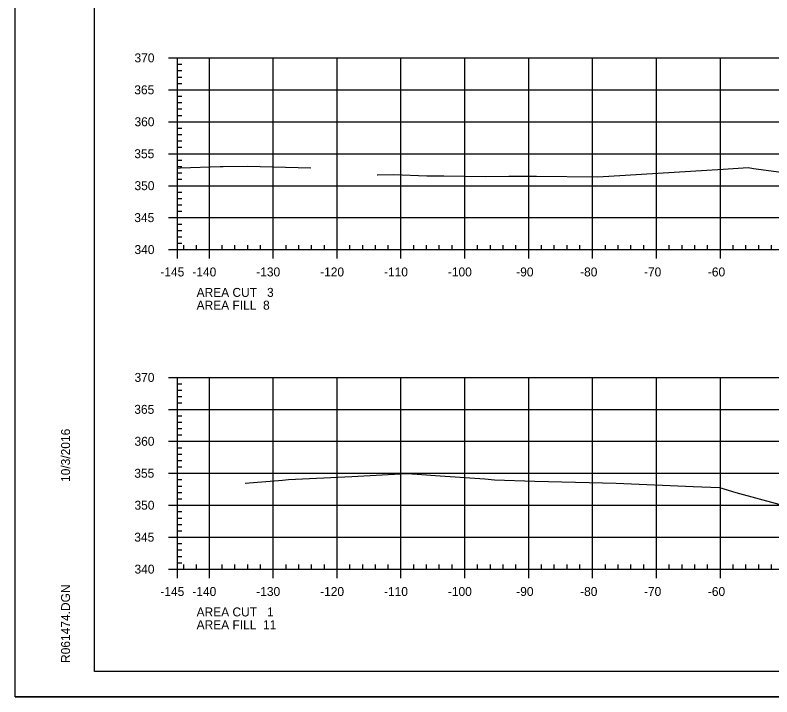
# Model space of a CAD drawing. Extents: x 1359801 to 1362404, y 372415 to 374228.
# Drawn here: x 1361033.3 to 1361151.8, y 373374.6 to 373481.3 of the extents above; entities that cross this region are included whole.
import ezdxf

# ---------------------------------------------------------------- set-up
doc = ezdxf.new("R2010")
doc.units = 0
for name, color, linetype in [('S_DRG_PT_SYM', 7, 'Continuous'), ('S_MAILBOX', 7, 'Continuous'), ('S_PRIMARY_CTL', 7, 'Continuous'), ('S_SHOULDER', 7, 'Continuous'), ('S_UTL_PT_SYM', 7, 'Continuous'), ('S_WATER_UTILITIES', 7, 'Continuous')]:
    doc.layers.add(name, color=color, linetype=linetype)

msp = doc.modelspace()

# ---------------------------------------------------------------- linework, layer by layer
at = {"layer": 'S_DRG_PT_SYM'}
for points in [[(1361058.71, 373457.36), (1361059.18, 373457.39), (1361065.4, 373457.61), (1361065.87, 373457.62), (1361069.69, 373457.63), (1361079.59, 373457.37)], [(1361089.99, 373456.3), (1361090.04, 373456.31), (1361092.58, 373456.37), (1361097.75, 373456.15), (1361100.44, 373456.14), (1361106.95, 373456.04), (1361110.59, 373456.08), (1361114.93, 373456.07), (1361124.45, 373455.96), (1361126.27, 373456.08), (1361144.15, 373457.2), (1361148.08, 373457.43), (1361148.92, 373457.3), (1361153.22, 373456.73)], [(1361069.32, 373408.03), (1361075.15, 373408.54), (1361076.12, 373408.6), (1361085.99, 373409.12), (1361094.57, 373409.58), (1361096.22, 373409.44), (1361099.83, 373409.22), (1361106.82, 373408.74), (1361108.35, 373408.56), (1361114.65, 373408.37), (1361127.38, 373408.05), (1361139.45, 373407.53), (1361143.57, 373407.37), (1361146.14, 373406.61), (1361152.88, 373404.74)]]:
    msp.add_lwpolyline(points, dxfattribs=at)
at = {"layer": 'S_MAILBOX'}
for p, q in [((1361058.71, 373474.6), (1361348.71, 373474.6)), ((1361058.71, 373444.6), (1361058.71, 373474.6)), ((1361058.71, 373474.6), (1361348.71, 373474.6)), ((1361058.71, 373444.6), (1361058.71, 373474.6)), ((1361063.71, 373444.6), (1361063.71, 373474.6)), ((1361063.71, 373444.6), (1361063.71, 373474.6)), ((1361073.71, 373444.6), (1361073.71, 373474.6)), ((1361073.71, 373444.6), (1361073.71, 373474.6)), ((1361083.71, 373444.6), (1361083.71, 373474.6)), ((1361083.71, 373444.6), (1361083.71, 373474.6)), ((1361093.71, 373444.6), (1361093.71, 373474.6)), ((1361093.71, 373444.6), (1361093.71, 373474.6)), ((1361103.71, 373444.6), (1361103.71, 373474.6)), ((1361103.71, 373444.6), (1361103.71, 373474.6)), ((1361113.71, 373444.6), (1361113.71, 373474.6)), ((1361113.71, 373444.6), (1361113.71, 373474.6)), ((1361123.71, 373444.6), (1361123.71, 373474.6)), ((1361123.71, 373444.6), (1361123.71, 373474.6)), ((1361133.71, 373444.6), (1361133.71, 373474.6)), ((1361133.71, 373444.6), (1361133.71, 373474.6)), ((1361143.71, 373444.6), (1361143.71, 373474.6)), ((1361143.71, 373444.6), (1361143.71, 373474.6)), ((1361058.71, 373469.6), (1361348.71, 373469.6)), ((1361058.71, 373469.6), (1361348.71, 373469.6)), ((1361058.71, 373464.6), (1361348.71, 373464.6)), ((1361058.71, 373464.6), (1361348.71, 373464.6)), ((1361058.71, 373459.6), (1361348.71, 373459.6)), ((1361058.71, 373459.6), (1361348.71, 373459.6)), ((1361058.71, 373454.6), (1361348.71, 373454.6)), ((1361058.71, 373454.6), (1361348.71, 373454.6)), ((1361058.71, 373449.6), (1361348.71, 373449.6)), ((1361058.71, 373449.6), (1361348.71, 373449.6)), ((1361058.71, 373444.6), (1361348.71, 373444.6)), ((1361058.71, 373444.6), (1361348.71, 373444.6)), ((1361058.71, 373424.6), (1361348.71, 373424.6)), ((1361058.71, 373394.6), (1361058.71, 373424.6)), ((1361063.71, 373394.6), (1361063.71, 373424.6)), ((1361073.71, 373394.6), (1361073.71, 373424.6)), ((1361083.71, 373394.6), (1361083.71, 373424.6)), ((1361093.71, 373394.6), (1361093.71, 373424.6)), ((1361103.71, 373394.6), (1361103.71, 373424.6)), ((1361113.71, 373394.6), (1361113.71, 373424.6)), ((1361123.71, 373394.6), (1361123.71, 373424.6)), ((1361133.71, 373394.6), (1361133.71, 373424.6)), ((1361143.71, 373394.6), (1361143.71, 373424.6)), ((1361058.71, 373419.6), (1361348.71, 373419.6)), ((1361058.71, 373414.6), (1361348.71, 373414.6)), ((1361058.71, 373409.6), (1361348.71, 373409.6)), ((1361058.71, 373404.6), (1361348.71, 373404.6)), ((1361058.71, 373399.6), (1361348.71, 373399.6)), ((1361058.71, 373394.6), (1361348.71, 373394.6))]:
    msp.add_line(p, q, dxfattribs=at)
at = {"layer": 'S_SHOULDER'}
msp.add_line((1361033.31, 373374.62), (1361366.64, 373374.62), dxfattribs=at)
for points in [[(1361033.3, 373587.95), (1361366.64, 373587.95), (1361366.64, 373374.61), (1361033.3, 373374.61)], [(1361279.63, 373584.06), (1361279.63, 373574.18), (1361315.36, 373574.18), (1361315.36, 373571.26), (1361338.56, 373571.26), (1361338.56, 373546.93), (1361361.89, 373546.93), (1361361.89, 373378.6), (1361045.71, 373378.6), (1361045.71, 373584.06)]]:
    msp.add_lwpolyline(points, close=True, dxfattribs=at)
at = {"layer": 'S_UTL_PT_SYM'}
for p, q in [((1361045.71, 373378.6), (1361045.71, 373584.06)), ((1361045.71, 373378.6), (1361045.71, 373378.6)), ((1361361.89, 373378.6), (1361045.71, 373378.6))]:
    msp.add_line(p, q, dxfattribs=at)
at = {"layer": 'S_WATER_UTILITIES'}
for p, q in [((1361057.31, 373474.6), (1361058.71, 373474.6)), ((1361058.71, 373444.6), (1361058.71, 373474.6)), ((1361058.71, 373473.6), (1361059.41, 373473.6)), ((1361058.71, 373472.6), (1361059.41, 373472.6)), ((1361058.71, 373471.6), (1361059.41, 373471.6)), ((1361058.71, 373470.6), (1361059.41, 373470.6)), ((1361057.31, 373469.6), (1361058.71, 373469.6)), ((1361058.71, 373468.6), (1361059.41, 373468.6)), ((1361058.71, 373467.6), (1361059.41, 373467.6)), ((1361058.71, 373466.6), (1361059.41, 373466.6)), ((1361057.31, 373464.6), (1361058.71, 373464.6)), ((1361058.71, 373465.6), (1361059.41, 373465.6)), ((1361058.71, 373463.6), (1361059.41, 373463.6)), ((1361058.71, 373462.6), (1361059.41, 373462.6)), ((1361058.71, 373461.6), (1361059.41, 373461.6)), ((1361058.71, 373460.6), (1361059.41, 373460.6)), ((1361057.31, 373459.6), (1361058.71, 373459.6)), ((1361058.71, 373458.6), (1361059.41, 373458.6)), ((1361058.71, 373457.6), (1361059.41, 373457.6)), ((1361058.71, 373456.6), (1361059.41, 373456.6)), ((1361058.71, 373455.6), (1361059.41, 373455.6)), ((1361057.31, 373454.6), (1361058.71, 373454.6)), ((1361058.71, 373453.6), (1361059.41, 373453.6)), ((1361058.71, 373452.6), (1361059.41, 373452.6)), ((1361058.71, 373451.6), (1361059.41, 373451.6)), ((1361058.71, 373450.6), (1361059.41, 373450.6)), ((1361057.31, 373449.6), (1361058.71, 373449.6)), ((1361058.71, 373448.6), (1361059.41, 373448.6)), ((1361058.71, 373447.6), (1361059.41, 373447.6)), ((1361058.71, 373446.6), (1361059.41, 373446.6)), ((1361058.71, 373445.6), (1361059.41, 373445.6)), ((1361057.31, 373444.6), (1361058.71, 373444.6)), ((1361058.71, 373444.6), (1361058.71, 373445.3)), ((1361058.71, 373444.6), (1361348.71, 373444.6)), ((1361058.71, 373443.2), (1361058.71, 373444.6)), ((1361059.71, 373444.6), (1361059.71, 373445.3)), ((1361061.71, 373444.6), (1361061.71, 373445.3)), ((1361063.71, 373443.2), (1361063.71, 373444.6)), ((1361065.71, 373444.6), (1361065.71, 373445.3)), ((1361067.71, 373444.6), (1361067.71, 373445.3)), ((1361069.71, 373444.6), (1361069.71, 373445.3)), ((1361071.71, 373444.6), (1361071.71, 373445.3)), ((1361073.71, 373443.2), (1361073.71, 373444.6)), ((1361075.71, 373444.6), (1361075.71, 373445.3)), ((1361077.71, 373444.6), (1361077.71, 373445.3)), ((1361079.71, 373444.6), (1361079.71, 373445.3)), ((1361081.71, 373444.6), (1361081.71, 373445.3)), ((1361083.71, 373443.2), (1361083.71, 373444.6)), ((1361085.71, 373444.6), (1361085.71, 373445.3)), ((1361087.71, 373444.6), (1361087.71, 373445.3)), ((1361089.71, 373444.6), (1361089.71, 373445.3)), ((1361091.71, 373444.6), (1361091.71, 373445.3)), ((1361093.71, 373443.2), (1361093.71, 373444.6)), ((1361095.71, 373444.6), (1361095.71, 373445.3)), ((1361097.71, 373444.6), (1361097.71, 373445.3)), ((1361099.71, 373444.6), (1361099.71, 373445.3)), ((1361101.71, 373444.6), (1361101.71, 373445.3)), ((1361103.71, 373443.2), (1361103.71, 373444.6)), ((1361105.71, 373444.6), (1361105.71, 373445.3)), ((1361107.71, 373444.6), (1361107.71, 373445.3)), ((1361109.71, 373444.6), (1361109.71, 373445.3)), ((1361111.71, 373444.6), (1361111.71, 373445.3)), ((1361113.71, 373443.2), (1361113.71, 373444.6)), ((1361115.71, 373444.6), (1361115.71, 373445.3)), ((1361117.71, 373444.6), (1361117.71, 373445.3)), ((1361119.71, 373444.6), (1361119.71, 373445.3)), ((1361121.71, 373444.6), (1361121.71, 373445.3)), ((1361123.71, 373443.2), (1361123.71, 373444.6)), ((1361125.71, 373444.6), (1361125.71, 373445.3)), ((1361127.71, 373444.6), (1361127.71, 373445.3)), ((1361129.71, 373444.6), (1361129.71, 373445.3)), ((1361131.71, 373444.6), (1361131.71, 373445.3)), ((1361133.71, 373443.2), (1361133.71, 373444.6)), ((1361135.71, 373444.6), (1361135.71, 373445.3)), ((1361137.71, 373444.6), (1361137.71, 373445.3)), ((1361139.71, 373444.6), (1361139.71, 373445.3)), ((1361141.71, 373444.6), (1361141.71, 373445.3)), ((1361143.71, 373443.2), (1361143.71, 373444.6)), ((1361145.71, 373444.6), (1361145.71, 373445.3)), ((1361147.71, 373444.6), (1361147.71, 373445.3)), ((1361149.71, 373444.6), (1361149.71, 373445.3)), ((1361151.71, 373444.6), (1361151.71, 373445.3)), ((1361057.31, 373424.6), (1361058.71, 373424.6)), ((1361058.71, 373394.6), (1361058.71, 373424.6)), ((1361058.71, 373423.6), (1361059.41, 373423.6)), ((1361058.71, 373422.6), (1361059.41, 373422.6)), ((1361058.71, 373421.6), (1361059.41, 373421.6)), ((1361057.31, 373419.6), (1361058.71, 373419.6)), ((1361058.71, 373420.6), (1361059.41, 373420.6)), ((1361058.71, 373418.6), (1361059.41, 373418.6)), ((1361058.71, 373417.6), (1361059.41, 373417.6)), ((1361058.71, 373416.6), (1361059.41, 373416.6)), ((1361058.71, 373415.6), (1361059.41, 373415.6)), ((1361057.31, 373414.6), (1361058.71, 373414.6)), ((1361058.71, 373413.6), (1361059.41, 373413.6)), ((1361058.71, 373412.6), (1361059.41, 373412.6)), ((1361058.71, 373411.6), (1361059.41, 373411.6)), ((1361058.71, 373410.6), (1361059.41, 373410.6)), ((1361057.31, 373409.6), (1361058.71, 373409.6)), ((1361058.71, 373408.6), (1361059.41, 373408.6)), ((1361058.71, 373407.6), (1361059.41, 373407.6)), ((1361058.71, 373406.6), (1361059.41, 373406.6)), ((1361058.71, 373405.6), (1361059.41, 373405.6)), ((1361057.31, 373404.6), (1361058.71, 373404.6)), ((1361058.71, 373403.6), (1361059.41, 373403.6)), ((1361058.71, 373402.6), (1361059.41, 373402.6)), ((1361058.71, 373401.6), (1361059.41, 373401.6)), ((1361058.71, 373400.6), (1361059.41, 373400.6)), ((1361057.31, 373399.6), (1361058.71, 373399.6)), ((1361058.71, 373398.6), (1361059.41, 373398.6)), ((1361058.71, 373397.6), (1361059.41, 373397.6)), ((1361058.71, 373396.6), (1361059.41, 373396.6)), ((1361058.71, 373395.6), (1361059.41, 373395.6)), ((1361058.71, 373394.6), (1361058.71, 373395.3)), ((1361059.71, 373394.6), (1361059.71, 373395.3)), ((1361061.71, 373394.6), (1361061.71, 373395.3)), ((1361065.71, 373394.6), (1361065.71, 373395.3)), ((1361067.71, 373394.6), (1361067.71, 373395.3)), ((1361069.71, 373394.6), (1361069.71, 373395.3)), ((1361071.71, 373394.6), (1361071.71, 373395.3)), ((1361075.71, 373394.6), (1361075.71, 373395.3)), ((1361077.71, 373394.6), (1361077.71, 373395.3)), ((1361079.71, 373394.6), (1361079.71, 373395.3)), ((1361081.71, 373394.6), (1361081.71, 373395.3)), ((1361085.71, 373394.6), (1361085.71, 373395.3)), ((1361087.71, 373394.6), (1361087.71, 373395.3)), ((1361089.71, 373394.6), (1361089.71, 373395.3)), ((1361091.71, 373394.6), (1361091.71, 373395.3)), ((1361095.71, 373394.6), (1361095.71, 373395.3)), ((1361097.71, 373394.6), (1361097.71, 373395.3)), ((1361099.71, 373394.6), (1361099.71, 373395.3)), ((1361101.71, 373394.6), (1361101.71, 373395.3)), ((1361105.71, 373394.6), (1361105.71, 373395.3)), ((1361107.71, 373394.6), (1361107.71, 373395.3)), ((1361109.71, 373394.6), (1361109.71, 373395.3)), ((1361111.71, 373394.6), (1361111.71, 373395.3)), ((1361115.71, 373394.6), (1361115.71, 373395.3)), ((1361117.71, 373394.6), (1361117.71, 373395.3)), ((1361119.71, 373394.6), (1361119.71, 373395.3)), ((1361121.71, 373394.6), (1361121.71, 373395.3)), ((1361125.71, 373394.6), (1361125.71, 373395.3)), ((1361127.71, 373394.6), (1361127.71, 373395.3)), ((1361129.71, 373394.6), (1361129.71, 373395.3)), ((1361131.71, 373394.6), (1361131.71, 373395.3)), ((1361135.71, 373394.6), (1361135.71, 373395.3)), ((1361137.71, 373394.6), (1361137.71, 373395.3)), ((1361139.71, 373394.6), (1361139.71, 373395.3)), ((1361141.71, 373394.6), (1361141.71, 373395.3)), ((1361145.71, 373394.6), (1361145.71, 373395.3)), ((1361147.71, 373394.6), (1361147.71, 373395.3)), ((1361149.71, 373394.6), (1361149.71, 373395.3)), ((1361151.71, 373394.6), (1361151.71, 373395.3)), ((1361057.31, 373394.6), (1361058.71, 373394.6)), ((1361058.71, 373394.6), (1361348.71, 373394.6)), ((1361058.71, 373393.2), (1361058.71, 373394.6)), ((1361063.71, 373393.2), (1361063.71, 373394.6)), ((1361073.71, 373393.2), (1361073.71, 373394.6)), ((1361083.71, 373393.2), (1361083.71, 373394.6)), ((1361093.71, 373393.2), (1361093.71, 373394.6)), ((1361103.71, 373393.2), (1361103.71, 373394.6)), ((1361113.71, 373393.2), (1361113.71, 373394.6)), ((1361123.71, 373393.2), (1361123.71, 373394.6)), ((1361133.71, 373393.2), (1361133.71, 373394.6)), ((1361143.71, 373393.2), (1361143.71, 373394.6))]:
    msp.add_line(p, q, dxfattribs=at)

# ---------------------------------------------------------------- texts
at = {"layer": 'S_PRIMARY_CTL'}
for s, p in [('370', (1361051.99, 373473.9)), ('365', (1361051.96, 373468.9)), ('360', (1361051.99, 373463.9)), ('355', (1361051.96, 373458.9)), ('350', (1361051.99, 373453.9)), ('345', (1361051.96, 373448.9)), ('340', (1361051.99, 373443.9)), ('-145', (1361056.04, 373440.4)), ('-140', (1361061.05, 373440.4)), ('-130', (1361071.05, 373440.4)), ('-120', (1361081.05, 373440.4)), ('-110', (1361091.05, 373440.4)), ('-100', (1361101.05, 373440.4)), ('-90', (1361111.75, 373440.4)), ('-80', (1361121.75, 373440.4)), ('-70', (1361131.75, 373440.4)), ('-60', (1361141.75, 373440.4)), ('AREA CUT   3', (1361061.71, 373437.2)), ('AREA FILL  8', (1361061.71, 373435.2)), ('370', (1361051.99, 373423.9)), ('365', (1361051.96, 373418.9)), ('360', (1361051.99, 373413.9)), ('355', (1361051.96, 373408.9)), ('350', (1361051.99, 373403.9)), ('345', (1361051.96, 373398.9)), ('340', (1361051.99, 373393.9)), ('-145', (1361056.04, 373390.4)), ('-140', (1361061.05, 373390.4)), ('-130', (1361071.05, 373390.4)), ('-120', (1361081.05, 373390.4)), ('-110', (1361091.05, 373390.4)), ('-100', (1361101.05, 373390.4)), ('-90', (1361111.75, 373390.4)), ('-80', (1361121.75, 373390.4)), ('-70', (1361131.75, 373390.4)), ('-60', (1361141.75, 373390.4)), ('AREA CUT   1', (1361061.71, 373387.2)), ('AREA FILL  11', (1361061.71, 373385.2))]:
    msp.add_text(s, height=1.4, dxfattribs=at).set_placement(p)
at = {"layer": 'S_UTL_PT_SYM'}
for s, p in [('10/3/2016', (1361041.9, 373408.24)), ('R061474.DGN', (1361041.9, 373379.92))]:
    msp.add_text(s, height=1.4, rotation=90, dxfattribs=at).set_placement(p)

doc.saveas('drawing.dxf')
